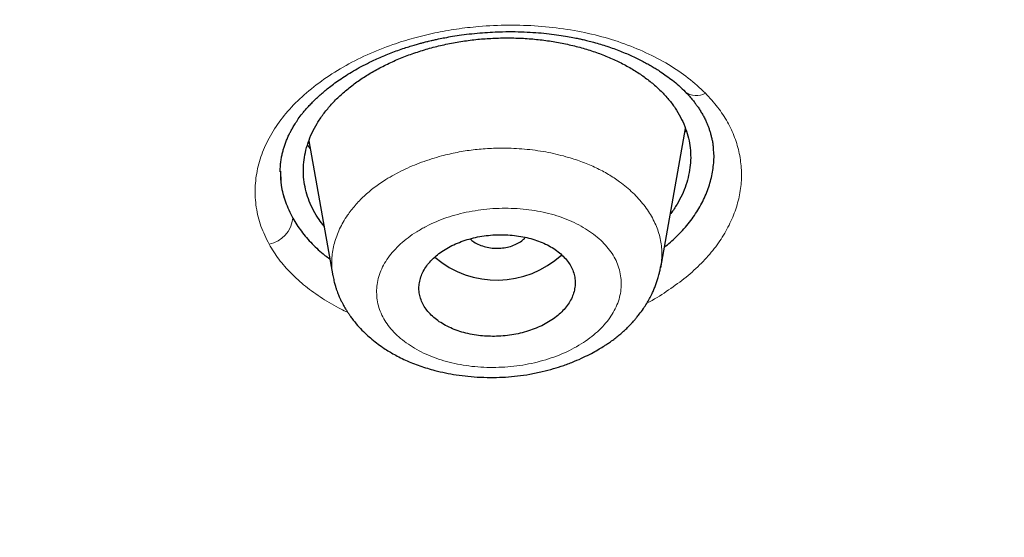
# Model space of a CAD drawing. Header units: millimetres. Extents: x 8 to 1023, y 12 to 832.
# Tile 707 of 968: x 644 to 656, y 752 to 758. Entities that reach past the tile are written whole.
import ezdxf

# ---------------------------------------------------------------- set-up
doc = ezdxf.new("R2010")
doc.units = ezdxf.units.MM

msp = doc.modelspace()

# ---------------------------------------------------------------- linework, layer by layer
at = {"color": 7, "linetype": 'Continuous', "lineweight": 30}
for p, q in [((651.656, 755.083), (651.942, 756.688)), ((647.608, 756.513), (647.595, 756.53)), ((647.602, 756.547), (647.879, 754.993)), ((651.651, 755.094), (651.65, 755.084))]:
    msp.add_line(p, q, dxfattribs=at)
at = {"color": 8, "linetype": 'Continuous', "lineweight": 0}
for p, q in [((651.949, 756.668), (651.935, 756.646)), ((647.618, 756.457), (647.587, 756.503))]:
    msp.add_line(p, q, dxfattribs=at)
for centre, radius, start, end in [((652.066, 757.268), 0.2, 230.5799, 301.3492), ((647.08, 755.687), 0.337, 281.0058, 355.1334)]:
    msp.add_arc(centre, radius, start, end, dxfattribs=at)
at = {"color": 7, "linetype": 'Continuous', "lineweight": 30}
msp.add_arc((649.769, 756.046), 1.103, 229.4701, 312.5797, dxfattribs=at)
for points, knots in [([(638.967, 820.409), (639.825, 820.401), (641.54, 820.386), (644.108, 820.26), (646.667, 820.06), (649.211, 819.78), (651.736, 819.422), (654.237, 818.985), (656.847, 818.443), (659.555, 817.781), (662.346, 816.982), (665.077, 816.082), (667.741, 815.083), (670.332, 813.99), (672.724, 812.86), (674.924, 811.713), (676.942, 810.562), (678.889, 809.349), (680.762, 808.076), (682.555, 806.746), (684.266, 805.361), (685.893, 803.924), (687.432, 802.438), (688.881, 800.905), (690.237, 799.329), (691.498, 797.713), (692.662, 796.059), (693.724, 794.369), (694.737, 792.553), (695.676, 790.607), (696.518, 788.53), (697.215, 786.425), (697.764, 784.298), (698.165, 782.153), (698.403, 780.1), (698.503, 778.144), (698.485, 776.289), (698.354, 774.437), (698.113, 772.591), (697.761, 770.754), (697.3, 768.929), (696.731, 767.121), (696.054, 765.331), (695.271, 763.565), (694.383, 761.824), (693.39, 760.113), (692.294, 758.435), (691.099, 756.793), (689.735, 755.101), (688.185, 753.369), (686.433, 751.611), (684.562, 749.919), (682.573, 748.298), (680.479, 746.747), (678.994, 745.78), (678.252, 745.296)], [0, 0, 0, 0, 0.017859, 0.035717, 0.053574, 0.07143, 0.089287, 0.107143, 0.125, 0.145832, 0.166666, 0.1875, 0.208333, 0.229166, 0.249999, 0.267856, 0.285713, 0.303571, 0.321429, 0.339287, 0.357144, 0.375001, 0.392858, 0.410715, 0.428572, 0.446429, 0.464286, 0.482143, 0.500002, 0.520835, 0.541668, 0.562501, 0.583334, 0.604167, 0.624999, 0.642856, 0.660713, 0.678571, 0.696428, 0.714286, 0.732144, 0.750003, 0.76786, 0.785718, 0.803575, 0.821433, 0.839289, 0.857146, 0.875003, 0.895835, 0.916668, 0.9375, 0.958333, 0.979167, 1, 1, 1, 1]), ([(638.967, 735.109), (639.574, 735.113), (640.787, 735.121), (642.603, 735.185), (644.413, 735.288), (646.217, 735.433), (648.014, 735.618), (649.801, 735.844), (651.525, 736.103), (653.184, 736.389), (654.78, 736.7), (656.361, 737.043), (657.927, 737.419), (659.479, 737.828), (661.066, 738.282), (662.683, 738.787), (664.324, 739.344), (665.935, 739.936), (667.518, 740.564), (669.071, 741.227), (670.597, 741.926), (672.053, 742.641), (673.438, 743.365), (674.752, 744.095), (676.034, 744.851), (677.285, 745.634), (678.505, 746.442), (679.727, 747.299), (680.947, 748.208), (682.157, 749.169), (683.325, 750.157), (684.449, 751.171), (685.531, 752.212), (686.571, 753.281), (687.54, 754.346), (688.44, 755.401), (689.269, 756.44), (690.054, 757.494), (690.796, 758.561), (691.493, 759.642), (692.165, 760.769), (692.807, 761.942), (693.414, 763.161), (693.967, 764.394), (694.467, 765.639), (694.913, 766.898), (695.307, 768.172), (695.637, 769.422), (695.907, 770.643), (696.122, 771.83), (696.289, 773.019), (696.407, 774.209), (696.478, 775.401), (696.501, 776.628), (696.472, 777.89), (696.385, 779.185), (696.241, 780.478), (696.04, 781.77), (695.783, 783.061), (695.469, 784.349), (695.11, 785.595), (694.712, 786.795), (694.282, 787.948), (693.806, 789.089), (693.286, 790.218), (692.721, 791.335), (692.12, 792.423), (691.486, 793.483), (690.822, 794.514), (690.118, 795.532), (689.373, 796.538), (688.589, 797.53), (687.765, 798.51), (686.903, 799.473), (685.994, 800.432), (685.038, 801.383), (684.031, 802.327), (682.988, 803.248), (681.91, 804.146), (680.795, 805.023), (679.662, 805.863), (678.514, 806.667), (677.353, 807.437), (676.161, 808.184), (674.939, 808.909), (673.685, 809.611), (672.401, 810.29), (671.091, 810.944), (669.74, 811.58), (668.351, 812.195), (666.92, 812.79), (665.466, 813.354), (663.991, 813.887), (662.494, 814.39), (661.001, 814.854), (659.513, 815.28), (658.034, 815.671), (656.538, 816.032), (655.027, 816.364), (653.499, 816.666), (651.955, 816.939), (650.399, 817.182), (648.812, 817.398), (647.198, 817.584), (645.557, 817.739), (643.913, 817.86), (642.267, 817.945), (640.618, 817.999), (639.517, 818.006), (638.967, 818.009)], [0, 0, 0, 0, 0.010081, 0.020137, 0.030179, 0.040216, 0.050257, 0.060311, 0.070335, 0.079491, 0.088633, 0.097767, 0.1069, 0.116039, 0.125192, 0.135253, 0.145282, 0.155288, 0.16528, 0.175267, 0.185259, 0.195301, 0.204496, 0.213673, 0.222839, 0.232002, 0.241168, 0.250345, 0.260322, 0.270285, 0.280246, 0.290212, 0.300194, 0.310203, 0.320293, 0.329526, 0.338727, 0.347904, 0.357065, 0.366218, 0.375372, 0.385323, 0.395264, 0.405207, 0.415162, 0.425139, 0.435149, 0.445226, 0.454443, 0.463632, 0.472801, 0.481959, 0.491116, 0.500279, 0.510233, 0.520184, 0.530144, 0.540125, 0.550137, 0.560192, 0.570258, 0.579448, 0.588609, 0.59775, 0.60688, 0.616007, 0.625139, 0.633867, 0.642594, 0.651329, 0.660077, 0.668845, 0.677642, 0.686473, 0.695244, 0.704395, 0.713529, 0.722653, 0.731774, 0.740899, 0.750037, 0.758756, 0.767483, 0.776222, 0.78498, 0.793764, 0.802579, 0.811433, 0.820208, 0.829363, 0.838502, 0.847632, 0.856762, 0.865897, 0.875044, 0.883755, 0.89247, 0.901196, 0.909939, 0.918704, 0.927499, 0.936329, 0.945126, 0.954305, 0.963462, 0.972602, 0.981734, 0.990864, 1, 1, 1, 1]), ([(638.967, 785.936), (639.257, 785.933), (639.834, 785.928), (640.696, 785.886), (641.551, 785.819), (642.398, 785.725), (643.233, 785.604), (644.055, 785.457), (644.865, 785.285), (645.668, 785.087), (646.462, 784.864), (647.245, 784.615), (648.014, 784.341), (648.767, 784.042), (649.503, 783.718), (650.215, 783.373), (650.9, 783.01), (651.557, 782.63), (652.189, 782.23), (652.798, 781.809), (653.384, 781.367), (653.945, 780.903), (654.478, 780.419), (654.983, 779.917), (655.454, 779.402), (655.891, 778.878), (656.294, 778.344), (656.665, 777.798), (657.008, 777.236), (657.319, 776.661), (657.597, 776.074), (657.839, 775.481), (658.045, 774.88), (658.214, 774.275), (658.346, 773.67), (658.44, 773.066), (658.497, 772.463), (658.516, 771.854), (658.498, 771.242), (658.442, 770.628), (658.348, 770.018), (658.217, 769.412), (658.049, 768.813), (657.845, 768.221), (657.606, 767.637), (657.331, 767.056), (657.018, 766.477), (656.67, 765.904), (656.288, 765.341), (655.875, 764.796), (655.431, 764.266), (654.959, 763.756), (654.46, 763.265), (653.934, 762.793), (653.379, 762.336), (652.791, 761.894), (652.174, 761.468), (651.529, 761.06), (650.862, 760.675), (650.173, 760.311), (649.465, 759.972), (648.74, 759.657), (647.998, 759.366), (647.235, 759.095), (646.448, 758.846), (645.642, 758.62), (644.822, 758.418), (643.996, 758.244), (643.163, 758.097), (642.329, 757.977), (641.493, 757.885), (640.657, 757.82), (639.814, 757.779), (639.25, 757.774), (638.967, 757.772)], [0, 0, 0, 0, 0.01416, 0.028225, 0.042221, 0.056175, 0.070116, 0.08382, 0.097563, 0.111371, 0.125269, 0.139236, 0.153202, 0.167193, 0.181236, 0.195324, 0.209096, 0.222815, 0.236507, 0.250198, 0.264062, 0.277956, 0.291908, 0.305946, 0.319987, 0.333699, 0.347417, 0.361166, 0.374969, 0.38903, 0.403034, 0.417007, 0.430976, 0.44504, 0.458842, 0.472564, 0.48623, 0.49987, 0.513831, 0.527731, 0.541598, 0.555459, 0.569343, 0.583028, 0.596788, 0.610648, 0.624634, 0.638912, 0.653063, 0.667115, 0.681093, 0.695027, 0.708695, 0.722372, 0.736086, 0.749862, 0.763897, 0.77786, 0.791778, 0.805678, 0.819587, 0.833284, 0.847043, 0.860888, 0.874845, 0.889056, 0.903155, 0.91717, 0.931127, 0.945054, 0.95873, 0.972428, 0.986177, 1, 1, 1, 1]), ([(696.002, 776.466), (695.995, 775.965), (695.98, 774.963), (695.861, 773.463), (695.671, 771.966), (695.403, 770.472), (695.058, 768.982), (694.646, 767.529), (694.173, 766.115), (693.644, 764.745), (693.05, 763.39), (692.39, 762.05), (691.653, 760.704), (690.836, 759.354), (689.936, 758.003), (688.967, 756.676), (687.929, 755.373), (686.822, 754.093), (685.671, 752.865), (684.485, 751.69), (683.268, 750.57), (681.999, 749.481), (680.677, 748.423), (679.281, 747.382), (677.809, 746.359), (676.259, 745.359), (674.655, 744.399), (672.996, 743.477), (671.286, 742.597), (669.568, 741.779), (667.85, 741.022), (666.138, 740.324), (664.394, 739.67), (662.62, 739.06), (660.784, 738.485), (658.885, 737.946), (656.924, 737.45), (654.934, 737.004), (652.914, 736.61), (650.868, 736.267), (648.844, 735.984), (646.851, 735.757), (644.895, 735.584), (642.936, 735.461), (640.975, 735.386), (638.968, 735.36), (636.917, 735.386), (634.827, 735.468), (632.743, 735.605), (630.664, 735.798), (628.594, 736.046), (626.578, 736.343), (624.621, 736.682), (622.727, 737.062), (620.857, 737.487), (619.01, 737.958), (617.144, 738.486), (615.264, 739.075), (613.374, 739.728), (611.522, 740.43), (609.706, 741.18), (607.926, 741.979), (606.219, 742.809), (604.589, 743.665), (603.037, 744.539), (601.531, 745.45), (600.073, 746.396), (598.63, 747.399), (597.207, 748.46), (595.812, 749.581), (594.477, 750.737), (593.201, 751.928), (591.982, 753.155), (590.846, 754.392), (589.791, 755.634), (588.819, 756.873), (587.909, 758.133), (587.061, 759.414), (586.26, 760.742), (585.51, 762.116), (584.818, 763.533), (584.199, 764.965), (583.654, 766.413), (583.181, 767.878), (582.788, 769.332), (582.473, 770.771), (582.232, 772.188), (582.061, 773.609), (581.954, 775.036), (581.941, 775.989), (581.934, 776.466)], [0, 0, 0, 0, 0.011647, 0.023279, 0.034914, 0.046569, 0.058262, 0.069997, 0.081033, 0.092045, 0.103046, 0.114051, 0.125075, 0.136674, 0.148268, 0.159874, 0.171507, 0.183184, 0.194903, 0.205931, 0.216944, 0.227954, 0.238974, 0.250018, 0.2616, 0.2732, 0.284834, 0.296518, 0.308264, 0.319998, 0.330999, 0.341975, 0.352941, 0.363907, 0.374886, 0.386463, 0.398058, 0.409684, 0.421356, 0.433089, 0.444843, 0.455871, 0.466863, 0.477832, 0.488791, 0.499751, 0.51144, 0.523115, 0.53479, 0.54648, 0.558201, 0.569925, 0.580927, 0.591892, 0.602833, 0.61376, 0.624687, 0.6364, 0.648087, 0.659761, 0.671439, 0.683135, 0.694871, 0.705904, 0.716895, 0.727858, 0.738804, 0.749746, 0.761426, 0.773081, 0.784724, 0.796373, 0.808043, 0.819784, 0.830839, 0.841857, 0.852852, 0.863839, 0.87483, 0.886496, 0.898127, 0.909738, 0.921348, 0.932974, 0.944696, 0.955762, 0.96681, 0.977856, 0.988914, 1, 1, 1, 1]), ([(582.445, 775.805), (582.445, 775.791), (582.446, 775.76), (582.447, 775.709), (582.449, 775.649), (582.451, 775.581), (582.454, 775.505), (582.457, 775.421), (582.461, 775.331), (582.465, 775.232), (582.47, 775.126), (582.481, 774.907), (582.5, 774.597), (582.529, 774.201), (582.56, 773.843), (582.593, 773.506), (582.628, 773.19), (582.665, 772.876), (582.711, 772.525), (582.768, 772.132), (582.837, 771.695), (582.904, 771.311), (582.965, 770.984), (583.017, 770.718), (583.07, 770.459), (583.122, 770.215), (583.173, 769.987), (583.221, 769.774), (583.26, 769.611), (583.288, 769.493), (583.306, 769.42), (583.323, 769.353), (583.337, 769.294), (583.35, 769.246), (583.359, 769.209), (583.366, 769.182), (583.372, 769.159), (583.378, 769.131), (583.387, 769.096), (583.398, 769.054), (583.41, 769.007), (583.428, 768.941), (583.451, 768.852), (583.482, 768.737), (583.516, 768.613), (583.553, 768.478), (583.594, 768.333), (583.638, 768.177), (583.686, 768.014), (583.735, 767.849), (583.784, 767.687), (583.847, 767.486), (583.922, 767.248), (584.011, 766.978), (584.098, 766.72), (584.182, 766.477), (584.265, 766.245), (584.347, 766.019), (584.43, 765.796), (584.513, 765.577), (584.597, 765.362), (584.681, 765.149), (584.766, 764.938), (584.855, 764.724), (584.947, 764.504), (585.046, 764.275), (585.151, 764.035), (585.248, 763.818), (585.336, 763.627), (585.412, 763.461), (585.492, 763.292), (585.572, 763.123), (585.654, 762.954), (585.734, 762.791), (585.812, 762.634), (585.886, 762.487), (585.955, 762.351), (586.02, 762.225), (586.076, 762.116), (586.123, 762.027), (586.16, 761.957), (586.191, 761.898), (586.22, 761.843), (586.252, 761.784), (586.292, 761.708), (586.342, 761.618), (586.399, 761.511), (586.463, 761.395), (586.533, 761.269), (586.609, 761.134), (586.69, 760.991), (586.777, 760.838), (586.871, 760.677), (587.008, 760.442), (587.188, 760.142), (587.409, 759.783), (587.629, 759.435), (587.821, 759.138), (587.984, 758.889), (588.12, 758.687), (588.252, 758.491), (588.381, 758.303), (588.506, 758.125), (588.624, 757.956), (588.737, 757.798), (588.845, 757.648), (588.946, 757.509), (589.042, 757.378), (589.137, 757.25), (589.234, 757.12), (589.337, 756.983), (589.452, 756.831), (589.581, 756.663), (589.725, 756.478), (589.878, 756.283), (590.04, 756.08), (590.266, 755.8), (590.557, 755.446), (590.835, 755.119), (591.036, 754.886), (591.156, 754.747), (591.277, 754.609), (591.4, 754.47), (591.524, 754.331), (591.649, 754.193), (591.765, 754.066), (591.87, 753.951), (591.962, 753.851), (592.045, 753.762), (592.112, 753.69), (592.164, 753.634), (592.204, 753.592), (592.239, 753.554), (592.272, 753.52), (592.3, 753.49), (592.322, 753.467), (592.339, 753.449), (592.357, 753.43), (592.378, 753.408), (592.405, 753.379), (592.44, 753.343), (592.483, 753.298), (592.534, 753.245), (592.592, 753.184), (592.655, 753.12), (592.72, 753.053), (592.785, 752.985), (592.852, 752.918), (592.977, 752.79), (593.165, 752.601), (593.418, 752.35), (593.681, 752.094), (593.968, 751.819), (594.277, 751.527), (594.605, 751.224), (594.934, 750.926), (595.263, 750.634), (595.591, 750.348), (595.881, 750.099), (596.129, 749.89), (596.331, 749.722), (596.524, 749.563), (596.706, 749.414), (596.867, 749.284), (597.008, 749.171), (597.13, 749.074), (597.25, 748.978), (597.374, 748.881), (597.508, 748.776), (597.652, 748.664), (597.808, 748.544), (597.975, 748.417), (598.153, 748.282), (598.342, 748.141), (598.538, 747.995), (598.739, 747.847), (598.94, 747.701), (599.22, 747.499), (599.579, 747.245), (600.015, 746.943), (600.448, 746.649), (600.879, 746.363), (601.31, 746.083), (601.742, 745.808), (602.163, 745.545), (602.575, 745.293), (602.98, 745.049), (603.395, 744.804), (603.824, 744.556), (604.265, 744.306), (604.63, 744.103), (604.91, 743.95), (605.099, 743.847), (605.28, 743.75), (605.452, 743.658), (605.614, 743.573), (605.766, 743.493), (605.908, 743.418), (606.018, 743.361), (606.097, 743.321), (606.146, 743.296), (606.187, 743.275), (606.219, 743.258), (606.245, 743.244), (606.269, 743.232), (606.296, 743.218), (606.334, 743.199), (606.385, 743.173), (606.45, 743.14), (606.523, 743.103), (606.6, 743.064), (606.717, 743.005), (606.876, 742.925), (607.083, 742.823), (607.304, 742.715), (607.539, 742.6), (607.787, 742.482), (608.042, 742.36), (608.3, 742.239), (608.556, 742.121), (608.862, 741.98), (609.217, 741.82), (609.617, 741.643), (610.008, 741.473), (610.39, 741.31), (610.766, 741.152), (611.14, 740.998), (611.62, 740.804), (612.207, 740.572), (612.904, 740.306), (613.624, 740.041), (614.365, 739.777), (615.129, 739.515), (615.898, 739.262), (616.673, 739.017), (617.494, 738.768), (618.362, 738.517), (619.278, 738.265), (620.2, 738.025), (621.127, 737.797), (622.059, 737.58), (622.997, 737.374), (623.913, 737.186), (624.807, 737.014), (625.678, 736.856), (626.552, 736.709), (627.428, 736.572), (628.306, 736.445), (629.187, 736.328), (630.071, 736.221), (630.957, 736.124), (631.845, 736.037), (632.734, 735.96), (633.626, 735.894), (634.502, 735.839), (635.362, 735.794), (636.206, 735.76), (637.052, 735.735), (637.899, 735.719), (638.792, 735.711), (639.729, 735.714), (640.71, 735.73), (641.688, 735.758), (642.665, 735.798), (643.641, 735.851), (644.614, 735.915), (645.559, 735.99), (646.476, 736.074), (647.363, 736.165), (648.248, 736.266), (649.13, 736.378), (650.01, 736.499), (650.887, 736.63), (651.762, 736.772), (652.635, 736.923), (653.504, 737.085), (654.37, 737.257), (655.233, 737.438), (656.074, 737.625), (656.896, 737.818), (657.697, 738.016), (658.494, 738.223), (659.287, 738.438), (660.116, 738.673), (660.981, 738.931), (661.879, 739.211), (662.77, 739.503), (663.654, 739.806), (664.53, 740.12), (665.398, 740.445), (666.12, 740.726), (666.7, 740.96), (667.143, 741.142), (667.588, 741.328), (668.034, 741.52), (668.482, 741.716), (668.917, 741.91), (669.34, 742.103), (669.753, 742.295), (670.072, 742.446), (670.296, 742.553), (670.422, 742.614), (670.548, 742.675), (670.676, 742.737), (670.803, 742.8), (670.931, 742.863), (671.055, 742.924), (671.178, 742.986), (671.297, 743.046), (671.41, 743.103), (671.509, 743.153), (671.593, 743.195), (671.663, 743.231), (671.716, 743.258), (671.758, 743.28), (671.794, 743.299), (671.835, 743.32), (671.884, 743.345), (671.941, 743.375), (672.014, 743.412), (672.102, 743.458), (672.207, 743.513), (672.322, 743.574), (672.442, 743.637), (672.603, 743.723), (672.805, 743.831), (673.079, 743.98), (673.387, 744.149), (673.729, 744.34), (674.075, 744.537), (674.42, 744.735), (674.759, 744.934), (675.112, 745.144), (675.478, 745.365), (675.854, 745.596), (676.221, 745.826), (676.583, 746.057), (676.944, 746.291), (677.308, 746.531), (677.675, 746.777), (678.047, 747.031), (678.36, 747.25), (678.612, 747.427), (678.798, 747.56), (678.973, 747.686), (679.139, 747.806), (679.295, 747.92), (679.441, 748.028), (679.577, 748.129), (679.7, 748.221), (679.811, 748.305), (679.915, 748.384), (680.023, 748.466), (680.137, 748.553), (680.258, 748.646), (680.386, 748.745), (680.529, 748.857), (680.688, 748.981), (680.862, 749.12), (681.045, 749.266), (681.232, 749.418), (681.42, 749.571), (681.688, 749.792), (682.03, 750.08), (682.41, 750.406), (682.745, 750.7), (683.041, 750.964), (683.336, 751.231), (683.633, 751.505), (683.935, 751.789), (684.176, 752.02), (684.355, 752.194), (684.472, 752.308), (684.59, 752.424), (684.708, 752.542), (684.825, 752.658), (684.938, 752.772), (685.046, 752.882), (685.149, 752.986), (685.246, 753.085), (685.332, 753.175), (685.409, 753.255), (685.47, 753.319), (685.517, 753.367), (685.551, 753.403), (685.58, 753.433), (685.606, 753.461), (685.634, 753.491), (685.668, 753.526), (685.708, 753.569), (685.755, 753.619), (685.823, 753.691), (685.911, 753.786), (686.019, 753.902), (686.13, 754.023), (686.261, 754.167), (686.414, 754.336), (686.589, 754.532), (686.77, 754.738), (686.954, 754.95), (687.232, 755.274), (687.595, 755.709), (687.935, 756.13), (688.169, 756.427), (688.303, 756.598), (688.435, 756.77), (688.565, 756.94), (688.692, 757.108), (688.814, 757.272), (688.931, 757.431), (689.041, 757.581), (689.143, 757.723), (689.237, 757.855), (689.319, 757.97), (689.39, 758.07), (689.453, 758.16), (689.517, 758.252), (689.586, 758.351), (689.658, 758.457), (689.741, 758.578), (689.834, 758.715), (689.937, 758.87), (690.046, 759.035), (690.16, 759.21), (690.318, 759.454), (690.515, 759.764), (690.767, 760.174), (691.033, 760.62), (691.239, 760.978), (691.37, 761.211), (691.43, 761.318), (691.487, 761.421), (691.539, 761.516), (691.585, 761.6), (691.624, 761.673), (691.656, 761.731), (691.68, 761.776), (691.698, 761.81), (691.712, 761.836), (691.722, 761.856), (691.731, 761.873), (691.741, 761.892), (691.755, 761.918), (691.772, 761.95), (691.792, 761.987), (691.821, 762.042), (691.861, 762.12), (691.914, 762.221), (691.971, 762.333), (692.05, 762.488), (692.151, 762.687), (692.272, 762.933), (692.396, 763.19), (692.523, 763.459), (692.637, 763.706), (692.738, 763.928), (692.824, 764.122), (692.909, 764.315), (692.989, 764.502), (693.063, 764.678), (693.134, 764.848), (693.201, 765.011), (693.263, 765.166), (693.32, 765.309), (693.369, 765.433), (693.41, 765.538), (693.445, 765.63), (693.481, 765.724), (693.522, 765.831), (693.568, 765.954), (693.619, 766.094), (693.674, 766.245), (693.732, 766.407), (693.792, 766.58), (693.852, 766.754), (693.911, 766.928), (693.968, 767.099), (694.024, 767.271), (694.079, 767.441), (694.131, 767.607), (694.181, 767.77), (694.241, 767.971), (694.31, 768.207), (694.387, 768.476), (694.443, 768.68), (694.48, 768.82), (694.5, 768.897), (694.519, 768.966), (694.534, 769.027), (694.548, 769.079), (694.559, 769.122), (694.568, 769.158), (694.576, 769.19), (694.585, 769.225), (694.596, 769.269), (694.61, 769.323), (694.625, 769.386), (694.643, 769.459), (694.664, 769.543), (694.686, 769.637), (694.71, 769.74), (694.737, 769.854), (694.774, 770.015), (694.819, 770.219), (694.876, 770.49), (694.936, 770.784), (694.997, 771.101), (695.053, 771.412), (695.105, 771.717), (695.154, 772.019), (695.204, 772.356), (695.256, 772.734), (695.308, 773.156), (695.354, 773.588), (695.395, 774.028), (695.429, 774.472), (695.451, 774.796), (695.459, 774.972), (695.46, 774.998)], [0, 0, 0, 0, 0.000308, 0.00069, 0.001145, 0.001674, 0.002276, 0.00292, 0.003632, 0.004411, 0.005257, 0.006152, 0.009626, 0.012651, 0.015604, 0.018178, 0.020695, 0.02317, 0.025678, 0.029092, 0.032585, 0.036159, 0.038302, 0.040463, 0.042551, 0.044541, 0.046341, 0.048052, 0.049674, 0.050287, 0.050886, 0.051446, 0.051921, 0.05231, 0.052613, 0.052804, 0.052961, 0.053179, 0.053464, 0.053812, 0.054194, 0.054604, 0.05543, 0.056351, 0.057369, 0.058452, 0.059626, 0.060891, 0.062239, 0.063584, 0.064902, 0.066193, 0.068489, 0.070695, 0.07281, 0.074779, 0.076663, 0.078501, 0.080325, 0.082135, 0.0839, 0.08565, 0.087387, 0.08913, 0.090952, 0.092859, 0.09485, 0.096926, 0.098274, 0.099656, 0.101071, 0.102516, 0.103918, 0.105323, 0.106643, 0.107879, 0.109031, 0.110099, 0.111082, 0.111784, 0.112377, 0.112857, 0.113276, 0.11378, 0.114377, 0.115197, 0.116102, 0.117093, 0.118169, 0.119332, 0.120556, 0.121864, 0.123254, 0.124726, 0.127926, 0.131043, 0.134078, 0.13703, 0.138843, 0.140623, 0.142364, 0.14403, 0.145612, 0.147112, 0.148529, 0.149862, 0.151113, 0.15228, 0.153387, 0.154557, 0.155794, 0.157098, 0.15869, 0.160373, 0.162145, 0.164008, 0.165957, 0.169858, 0.173805, 0.175097, 0.176394, 0.177695, 0.179001, 0.180312, 0.181628, 0.182918, 0.183956, 0.184904, 0.185762, 0.186531, 0.186966, 0.187365, 0.18773, 0.18806, 0.188352, 0.188581, 0.188733, 0.18889, 0.189107, 0.189383, 0.189718, 0.190161, 0.190677, 0.191267, 0.191909, 0.192557, 0.193211, 0.193869, 0.194531, 0.196938, 0.199405, 0.201934, 0.204523, 0.207615, 0.210672, 0.213694, 0.216683, 0.219637, 0.222551, 0.224419, 0.226191, 0.227867, 0.229446, 0.23093, 0.232027, 0.233066, 0.234053, 0.235094, 0.236222, 0.237439, 0.238744, 0.240137, 0.241618, 0.243188, 0.244814, 0.246468, 0.248106, 0.249729, 0.253273, 0.256743, 0.260138, 0.263484, 0.26681, 0.270115, 0.2734, 0.276392, 0.279395, 0.28247, 0.285617, 0.288837, 0.292128, 0.293531, 0.294898, 0.296193, 0.297416, 0.298566, 0.299645, 0.300653, 0.301588, 0.301976, 0.302323, 0.302612, 0.302842, 0.303015, 0.303155, 0.303344, 0.303584, 0.303961, 0.304422, 0.304945, 0.305488, 0.306049, 0.307393, 0.30883, 0.310362, 0.311986, 0.313704, 0.315477, 0.317252, 0.318998, 0.320714, 0.323489, 0.326185, 0.328803, 0.331343, 0.333818, 0.336286, 0.338754, 0.343278, 0.347803, 0.352328, 0.357176, 0.362024, 0.366874, 0.371725, 0.376579, 0.382198, 0.387818, 0.393438, 0.399057, 0.404677, 0.410297, 0.415916, 0.421067, 0.426217, 0.431363, 0.436505, 0.441643, 0.44678, 0.451918, 0.457057, 0.462198, 0.467338, 0.472478, 0.477619, 0.482467, 0.487317, 0.49217, 0.49703, 0.501898, 0.507534, 0.513158, 0.518775, 0.524387, 0.529996, 0.535605, 0.541214, 0.546354, 0.551494, 0.556634, 0.561772, 0.566907, 0.572047, 0.577191, 0.582339, 0.587488, 0.592639, 0.59779, 0.602941, 0.607798, 0.612655, 0.617512, 0.622369, 0.627226, 0.632845, 0.638459, 0.64407, 0.64968, 0.65529, 0.660898, 0.666508, 0.669406, 0.67233, 0.675279, 0.678255, 0.681257, 0.684301, 0.68705, 0.689866, 0.69275, 0.693613, 0.694482, 0.695357, 0.696238, 0.697125, 0.698018, 0.698897, 0.699709, 0.7006, 0.701391, 0.702082, 0.702673, 0.703163, 0.703553, 0.703797, 0.704045, 0.704323, 0.704664, 0.705071, 0.705543, 0.706196, 0.706944, 0.707779, 0.708635, 0.709499, 0.711221, 0.712975, 0.715398, 0.717879, 0.720418, 0.722964, 0.725469, 0.727931, 0.730829, 0.733666, 0.736441, 0.73918, 0.741976, 0.744786, 0.747659, 0.750595, 0.753592, 0.755153, 0.756652, 0.758075, 0.759422, 0.760694, 0.76189, 0.763011, 0.764057, 0.764932, 0.765771, 0.766663, 0.767617, 0.768632, 0.769708, 0.770846, 0.77225, 0.773737, 0.775308, 0.776945, 0.778574, 0.780189, 0.783939, 0.787607, 0.790333, 0.793014, 0.795703, 0.798467, 0.801307, 0.804223, 0.805343, 0.806474, 0.807615, 0.808768, 0.809931, 0.811049, 0.812089, 0.813144, 0.814106, 0.814973, 0.815747, 0.816426, 0.816815, 0.81716, 0.817451, 0.81769, 0.817966, 0.818306, 0.818714, 0.819191, 0.819737, 0.820807, 0.821917, 0.823067, 0.824256, 0.826025, 0.827874, 0.829805, 0.831814, 0.833841, 0.838883, 0.843888, 0.845453, 0.847015, 0.848572, 0.850125, 0.851625, 0.853136, 0.854564, 0.85591, 0.857172, 0.858352, 0.85945, 0.860254, 0.861023, 0.86184, 0.862717, 0.863654, 0.86465, 0.865925, 0.867287, 0.868734, 0.870268, 0.871888, 0.875148, 0.878391, 0.882556, 0.886693, 0.887618, 0.888542, 0.889446, 0.89026, 0.890977, 0.891598, 0.892122, 0.892465, 0.892749, 0.892973, 0.893137, 0.893255, 0.893404, 0.893628, 0.893917, 0.894227, 0.894552, 0.895334, 0.896195, 0.897134, 0.898152, 0.900125, 0.902192, 0.904352, 0.906606, 0.908953, 0.91054, 0.912168, 0.913799, 0.915348, 0.916812, 0.91819, 0.919568, 0.920848, 0.92203, 0.923114, 0.923897, 0.924625, 0.925385, 0.926208, 0.927268, 0.928417, 0.929652, 0.930976, 0.932387, 0.933885, 0.93524, 0.936655, 0.938067, 0.939448, 0.940799, 0.942118, 0.943407, 0.945689, 0.947868, 0.949944, 0.950626, 0.951255, 0.951815, 0.952306, 0.952726, 0.953077, 0.953358, 0.953576, 0.953864, 0.954213, 0.954643, 0.955153, 0.955745, 0.956418, 0.957172, 0.958007, 0.958924, 0.959918, 0.961895, 0.963844, 0.966437, 0.968978, 0.971468, 0.973907, 0.976298, 0.978703, 0.981989, 0.985351, 0.988789, 0.992305, 0.995867, 0.999377, 1, 1, 1, 1]), ([(647.272, 756.189), (647.272, 756.207), (647.273, 756.242), (647.278, 756.296), (647.285, 756.348), (647.296, 756.398), (647.307, 756.443), (647.321, 756.488), (647.337, 756.533), (647.355, 756.579), (647.374, 756.619), (647.394, 756.659), (647.417, 756.7), (647.445, 756.747), (647.482, 756.802), (647.52, 756.853), (647.557, 756.898), (647.589, 756.935), (647.625, 756.974), (647.663, 757.012), (647.699, 757.047), (647.736, 757.08), (647.778, 757.117), (647.829, 757.158), (647.888, 757.204), (647.956, 757.252), (648.033, 757.303), (648.116, 757.354), (648.206, 757.404), (648.291, 757.448), (648.369, 757.485), (648.44, 757.516), (648.513, 757.547), (648.589, 757.576), (648.664, 757.603), (648.735, 757.627), (648.798, 757.646), (648.852, 757.662), (648.897, 757.674), (648.932, 757.683), (648.959, 757.69), (648.985, 757.697), (649.014, 757.704), (649.052, 757.712), (649.105, 757.724), (649.174, 757.737), (649.262, 757.753), (649.366, 757.769), (649.48, 757.783), (649.6, 757.794), (649.718, 757.801), (649.845, 757.806), (649.978, 757.807), (650.116, 757.802), (650.246, 757.794), (650.368, 757.782), (650.479, 757.768), (650.577, 757.752), (650.655, 757.737), (650.716, 757.725), (650.766, 757.713), (650.821, 757.7), (650.888, 757.683), (650.962, 757.661), (651.04, 757.637), (651.116, 757.61), (651.191, 757.582), (651.262, 757.553), (651.329, 757.523), (651.393, 757.493), (651.452, 757.463), (651.506, 757.434), (651.557, 757.405), (651.606, 757.375), (651.661, 757.34), (651.724, 757.296), (651.795, 757.243), (651.868, 757.182), (651.914, 757.137), (651.939, 757.113)], [0, 0, 0, 0, 0.017273, 0.032714, 0.046343, 0.058776, 0.070517, 0.081567, 0.094195, 0.10696, 0.119092, 0.128659, 0.139546, 0.152464, 0.167431, 0.184534, 0.194385, 0.204853, 0.21594, 0.227459, 0.237616, 0.245963, 0.257305, 0.269635, 0.283443, 0.298732, 0.315312, 0.332465, 0.350129, 0.368307, 0.380713, 0.39335, 0.406219, 0.419324, 0.432488, 0.444369, 0.454687, 0.463444, 0.470641, 0.476278, 0.480352, 0.483683, 0.488265, 0.494187, 0.501451, 0.512761, 0.52629, 0.542038, 0.559966, 0.578262, 0.595966, 0.613075, 0.634956, 0.65577, 0.675515, 0.694188, 0.711751, 0.727296, 0.74046, 0.749121, 0.756427, 0.765098, 0.776345, 0.790167, 0.802831, 0.816911, 0.830774, 0.844007, 0.856612, 0.869294, 0.881268, 0.892536, 0.903098, 0.913394, 0.925042, 0.940691, 0.958407, 0.978181, 1, 1, 1, 1]), ([(647.777, 755.565), (647.757, 755.59), (647.712, 755.649), (647.655, 755.745), (647.605, 755.851), (647.569, 755.961), (647.546, 756.073), (647.537, 756.186), (647.541, 756.3), (647.56, 756.414), (647.592, 756.527), (647.637, 756.639), (647.695, 756.748), (647.766, 756.854), (647.85, 756.957), (647.945, 757.055), (648.052, 757.149), (648.169, 757.238), (648.298, 757.321), (648.435, 757.398), (648.581, 757.468), (648.734, 757.531), (648.892, 757.585), (649.055, 757.632), (649.224, 757.67), (649.395, 757.7), (649.569, 757.721), (649.744, 757.732), (649.92, 757.735), (650.095, 757.729), (650.268, 757.714), (650.437, 757.69), (650.602, 757.657), (650.763, 757.616), (650.916, 757.567), (651.063, 757.51), (651.201, 757.446), (651.332, 757.374), (651.452, 757.296), (651.562, 757.211), (651.661, 757.121), (651.749, 757.025), (651.824, 756.926), (651.886, 756.822), (651.935, 756.715), (651.972, 756.605), (651.994, 756.494), (652.003, 756.381), (651.999, 756.267), (651.98, 756.153), (651.948, 756.038), (651.904, 755.926), (651.845, 755.817), (651.799, 755.743), (651.769, 755.706), (651.766, 755.703)], [0, 0, 0, 0, 0.014741, 0.034031, 0.053256, 0.07248, 0.091775, 0.111178, 0.130441, 0.149641, 0.169174, 0.188463, 0.207626, 0.226785, 0.246063, 0.265364, 0.284538, 0.303708, 0.322994, 0.342516, 0.362041, 0.381327, 0.400492, 0.41966, 0.438951, 0.458241, 0.477407, 0.496573, 0.515861, 0.535393, 0.554584, 0.573857, 0.593262, 0.612553, 0.631795, 0.651007, 0.670306, 0.689712, 0.708975, 0.728189, 0.747684, 0.766956, 0.786123, 0.805304, 0.824617, 0.843961, 0.86316, 0.88233, 0.90159, 0.921057, 0.940715, 0.960097, 0.979323, 0.998516, 1, 1, 1, 1]), ([(651.939, 757.113), (651.955, 757.096), (651.985, 757.065), (652.023, 757.02), (652.053, 756.982), (652.076, 756.95), (652.093, 756.926), (652.106, 756.905), (652.118, 756.886), (652.134, 756.858), (652.154, 756.823), (652.174, 756.782), (652.191, 756.742), (652.206, 756.706), (652.219, 756.668), (652.231, 756.628), (652.242, 756.585), (652.252, 756.54), (652.258, 756.496), (652.261, 756.467), (652.262, 756.452)], [0, 0, 0, 0, 0.082343, 0.1532028, 0.2126507, 0.2610721, 0.2979767, 0.3263825, 0.3557398, 0.3867378, 0.452261, 0.5205238, 0.5730646, 0.6263417, 0.6806075, 0.735956, 0.7923994, 0.8525652, 0.9216557, 1, 1, 1, 1]), ([(651.698, 755.321), (651.745, 755.361), (651.847, 755.447), (651.976, 755.591), (652.088, 755.748), (652.173, 755.912), (652.234, 756.081), (652.265, 756.25), (652.274, 756.375), (652.265, 756.442), (652.264, 756.453)], [0, 0, 0, 0, 0.122215, 0.263343, 0.404322, 0.54679, 0.689379, 0.830419, 0.971435, 1, 1, 1, 1]), ([(647.275, 756.198), (647.276, 756.144), (647.279, 756.025), (647.325, 755.843), (647.386, 755.72), (647.416, 755.658)], [0, 0, 0, 0, 0.29085, 0.644842, 1, 1, 1, 1]), ([(647.416, 755.658), (647.448, 755.607), (647.51, 755.504), (647.638, 755.361), (647.749, 755.255), (647.825, 755.201), (647.844, 755.188)], [0, 0, 0, 0, 0.301278, 0.600199, 0.900073, 1, 1, 1, 1]), ([(649.556, 754.305), (649.586, 754.302), (649.647, 754.296), (649.742, 754.294), (649.84, 754.299), (649.94, 754.311), (650.037, 754.33), (650.132, 754.356), (650.222, 754.389), (650.307, 754.427), (650.385, 754.472), (650.455, 754.522), (650.517, 754.577), (650.569, 754.635), (650.611, 754.697), (650.643, 754.761), (650.663, 754.827), (650.672, 754.893), (650.67, 754.959), (650.655, 755.025), (650.63, 755.088), (650.594, 755.148), (650.547, 755.206), (650.49, 755.258), (650.425, 755.307), (650.351, 755.349), (650.27, 755.386), (650.183, 755.416), (650.091, 755.439), (649.995, 755.456), (649.896, 755.465), (649.796, 755.467), (649.695, 755.462), (649.595, 755.45), (649.498, 755.43), (649.403, 755.403), (649.313, 755.37), (649.229, 755.331), (649.152, 755.286), (649.082, 755.236), (649.021, 755.181), (648.969, 755.122), (648.928, 755.06), (648.897, 754.996), (648.877, 754.93), (648.869, 754.864), (648.872, 754.798), (648.887, 754.733), (648.913, 754.669), (648.95, 754.609), (648.998, 754.552), (649.055, 754.499), (649.121, 754.452), (649.196, 754.41), (649.277, 754.373), (649.365, 754.343), (649.458, 754.32), (649.524, 754.31), (649.556, 754.305)], [0, 0, 0, 0, 0.01636, 0.032719, 0.050431, 0.068199, 0.085911, 0.103666, 0.121477, 0.139232, 0.157085, 0.174996, 0.192849, 0.210812, 0.228833, 0.246796, 0.264832, 0.282926, 0.300963, 0.319003, 0.3371, 0.35514, 0.373112, 0.391142, 0.409114, 0.42698, 0.444902, 0.462767, 0.480532, 0.498352, 0.516117, 0.53383, 0.5516, 0.569313, 0.587047, 0.604838, 0.622572, 0.640391, 0.658267, 0.676086, 0.694016, 0.712004, 0.729935, 0.747954, 0.766032, 0.784052, 0.802099, 0.820204, 0.838251, 0.856251, 0.874308, 0.892308, 0.910236, 0.92822, 0.946148, 0.96408, 0.982069, 1, 1, 1, 1]), ([(649.459, 755.418), (649.474, 755.406), (649.505, 755.379), (649.566, 755.348), (649.638, 755.324), (649.714, 755.311), (649.793, 755.308), (649.871, 755.317), (649.945, 755.336), (650.012, 755.366), (650.065, 755.4), (650.09, 755.426), (650.099, 755.436)], [0, 0, 0, 0, 0.088834, 0.194022, 0.299169, 0.404316, 0.509503, 0.614691, 0.719838, 0.824985, 0.930173, 1, 1, 1, 1]), ([(647.879, 754.995), (647.883, 754.974), (647.89, 754.936), (647.904, 754.886), (647.915, 754.849), (647.926, 754.817), (647.938, 754.788), (647.95, 754.758), (647.964, 754.726), (647.979, 754.694), (647.995, 754.664), (648.01, 754.637), (648.026, 754.61), (648.044, 754.58), (648.064, 754.551), (648.082, 754.525), (648.098, 754.502), (648.13, 754.461), (648.178, 754.404), (648.245, 754.336), (648.312, 754.275), (648.381, 754.22), (648.448, 754.171), (648.511, 754.13), (648.573, 754.093), (648.64, 754.057), (648.716, 754.02), (648.797, 753.986), (648.881, 753.955), (648.967, 753.927), (649.064, 753.899), (649.175, 753.873), (649.303, 753.851), (649.437, 753.833), (649.581, 753.823), (649.725, 753.82), (649.868, 753.825), (650.007, 753.837), (650.149, 753.858), (650.288, 753.887), (650.418, 753.921), (650.542, 753.961), (650.658, 754.005), (650.764, 754.051), (650.854, 754.096), (650.929, 754.138), (650.984, 754.171), (651.029, 754.2), (651.069, 754.227), (651.115, 754.26), (651.162, 754.297), (651.206, 754.334), (651.245, 754.369), (651.28, 754.403), (651.309, 754.432), (651.333, 754.459), (651.356, 754.484), (651.381, 754.514), (651.416, 754.558), (651.455, 754.612), (651.494, 754.672), (651.527, 754.73), (651.555, 754.784), (651.578, 754.835), (651.596, 754.879), (651.61, 754.918), (651.62, 754.949), (651.628, 754.976), (651.637, 755.008), (651.647, 755.048), (651.652, 755.079), (651.656, 755.095)], [0, 0, 0, 0, 0.013557, 0.024818, 0.033955, 0.041593, 0.047844, 0.054364, 0.062323, 0.071121, 0.078619, 0.084684, 0.091253, 0.099293, 0.107888, 0.114841, 0.12023, 0.126412, 0.149265, 0.169771, 0.188414, 0.207894, 0.226376, 0.241313, 0.255399, 0.271398, 0.289234, 0.307431, 0.325447, 0.343278, 0.36092, 0.38529, 0.409742, 0.435611, 0.462967, 0.491795, 0.516939, 0.543109, 0.570401, 0.598079, 0.623907, 0.647735, 0.673662, 0.696656, 0.716695, 0.733932, 0.748594, 0.756004, 0.766108, 0.778666, 0.791203, 0.803104, 0.814756, 0.824278, 0.83359, 0.840997, 0.84733, 0.855619, 0.866054, 0.883731, 0.899169, 0.913367, 0.927775, 0.939052, 0.950761, 0.962179, 0.967316, 0.972649, 0.979774, 0.988892, 1, 1, 1, 1])]:
    msp.add_open_spline(points, degree=3, knots=knots, dxfattribs=at)
at = {"color": 8, "linetype": 'Continuous', "lineweight": 0}
for points, knots in [([(582.659, 776.332), (582.666, 775.834), (582.681, 774.839), (582.8, 773.349), (582.99, 771.862), (583.259, 770.378), (583.603, 768.901), (584.012, 767.464), (584.48, 766.072), (585.002, 764.724), (585.588, 763.391), (586.238, 762.074), (586.964, 760.748), (587.769, 759.418), (588.659, 758.085), (589.618, 756.774), (590.648, 755.485), (591.745, 754.219), (592.883, 753.006), (594.054, 751.849), (595.251, 750.746), (596.5, 749.675), (597.799, 748.636), (599.175, 747.61), (600.63, 746.6), (602.166, 745.609), (603.754, 744.658), (605.395, 743.747), (607.082, 742.879), (608.776, 742.073), (610.466, 741.329), (612.153, 740.644), (613.872, 740), (615.622, 739.399), (617.438, 738.83), (619.319, 738.297), (621.263, 737.804), (623.235, 737.363), (625.233, 736.974), (627.253, 736.637), (629.249, 736.358), (631.212, 736.136), (633.14, 735.967), (635.074, 735.846), (637.012, 735.773), (638.993, 735.748), (641.014, 735.774), (643.07, 735.855), (645.12, 735.991), (647.165, 736.181), (649.206, 736.425), (651.198, 736.718), (653.137, 737.055), (655.016, 737.431), (656.871, 737.854), (658.702, 738.321), (660.546, 738.845), (662.397, 739.426), (664.251, 740.067), (666.069, 740.756), (667.851, 741.492), (669.602, 742.278), (671.285, 743.096), (672.898, 743.942), (674.436, 744.808), (675.927, 745.709), (677.371, 746.646), (678.797, 747.638), (680.201, 748.685), (681.575, 749.79), (682.892, 750.931), (684.151, 752.106), (685.354, 753.318), (686.476, 754.539), (687.516, 755.764), (688.475, 756.985), (689.373, 758.227), (690.209, 759.489), (691.001, 760.799), (691.743, 762.157), (692.429, 763.563), (693.043, 764.985), (693.584, 766.425), (694.053, 767.881), (694.44, 769.321), (694.75, 770.74), (694.986, 772.134), (695.154, 773.53), (695.258, 774.93), (695.271, 775.865), (695.278, 776.332)], [0, 0, 0, 0, 0.0117137, 0.0234149, 0.0351216, 0.0468522, 0.0586247, 0.070364, 0.0813631, 0.0923367, 0.1032992, 0.1142649, 0.1252481, 0.1368316, 0.148424, 0.1600419, 0.1717018, 0.1834199, 0.1951477, 0.206154, 0.2171342, 0.2281014, 0.2390684, 0.2500482, 0.2616874, 0.2733323, 0.2849979, 0.2966994, 0.3084517, 0.3201468, 0.3311024, 0.3420458, 0.3529893, 0.3639449, 0.3749251, 0.3865672, 0.398212, 0.409874, 0.4215681, 0.4333088, 0.4450345, 0.4560332, 0.4670091, 0.4779743, 0.4889413, 0.4999221, 0.5115701, 0.5232038, 0.5348379, 0.5464871, 0.5581659, 0.5699121, 0.5809668, 0.5919838, 0.6029753, 0.6139537, 0.6249313, 0.6365724, 0.6481884, 0.6597941, 0.6714039, 0.6830322, 0.6947667, 0.7058318, 0.7168559, 0.7278515, 0.7388313, 0.7498078, 0.7614587, 0.7730925, 0.7847248, 0.7963708, 0.8080459, 0.8197857, 0.8308292, 0.8418316, 0.8528066, 0.8637681, 0.8747299, 0.8864319, 0.8981149, 0.9097963, 0.9214933, 0.9332235, 0.9449736, 0.9560095, 0.967015, 0.9780052, 0.9889952, 1, 1, 1, 1]), ([(647.145, 755.356), (647.11, 755.425), (647.042, 755.563), (646.99, 755.782), (646.977, 756.004), (647.005, 756.227), (647.074, 756.446), (647.184, 756.66), (647.332, 756.866), (647.519, 757.059), (647.741, 757.238), (647.992, 757.4), (648.269, 757.542), (648.544, 757.651), (648.807, 757.734), (649.052, 757.793), (649.303, 757.838), (649.587, 757.87), (649.903, 757.885), (650.244, 757.874), (650.579, 757.836), (650.901, 757.772), (651.206, 757.682), (651.49, 757.567), (651.749, 757.43), (651.98, 757.274), (652.107, 757.156), (652.17, 757.097)], [0, 0, 0, 0, 0.04158, 0.083092, 0.125154, 0.16691, 0.20829, 0.249911, 0.291429, 0.33289, 0.374949, 0.416912, 0.458368, 0.49994, 0.531352, 0.562464, 0.593554, 0.624899, 0.666809, 0.708285, 0.749947, 0.791689, 0.833139, 0.874941, 0.916767, 0.958251, 1, 1, 1, 1]), ([(652.17, 757.097), (652.219, 757.043), (652.317, 756.937), (652.429, 756.765), (652.513, 756.587), (652.566, 756.401), (652.59, 756.212), (652.584, 756.021), (652.547, 755.832), (652.48, 755.643), (652.385, 755.46), (652.26, 755.283), (652.107, 755.115), (651.928, 754.956), (651.723, 754.811), (651.578, 754.718), (651.498, 754.679), (651.497, 754.679)], [0, 0, 0, 0, 0.071858, 0.142852, 0.213785, 0.285461, 0.357292, 0.42833, 0.499341, 0.571092, 0.64269, 0.713587, 0.784607, 0.856566, 0.928496, 0.999526, 1, 1, 1, 1]), ([(647.881, 754.993), (647.876, 755.021), (647.864, 755.09), (647.866, 755.216), (647.891, 755.369), (647.952, 755.533), (648.035, 755.678), (648.132, 755.804), (648.235, 755.911), (648.354, 756.011), (648.503, 756.113), (648.684, 756.213), (648.899, 756.304), (649.111, 756.371), (649.311, 756.417), (649.495, 756.446), (649.682, 756.462), (649.891, 756.466), (650.12, 756.453), (650.362, 756.417), (650.575, 756.365), (650.758, 756.304), (650.913, 756.239), (651.055, 756.163), (651.2, 756.068), (651.339, 755.951), (651.466, 755.811), (651.565, 755.66), (651.634, 755.503), (651.668, 755.34), (651.674, 755.203), (651.657, 755.121), (651.651, 755.094)], [0, 0, 0, 0, 0.019733, 0.048893, 0.087804, 0.126741, 0.165662, 0.194834, 0.223987, 0.253148, 0.282342, 0.32132, 0.360344, 0.399362, 0.428606, 0.457825, 0.487041, 0.516269, 0.555255, 0.59423, 0.633112, 0.662172, 0.691114, 0.719971, 0.748936, 0.787716, 0.826588, 0.865407, 0.904034, 0.942389, 0.980783, 1, 1, 1, 1]), ([(647.275, 756.19), (647.276, 756.138), (647.279, 756.021), (647.325, 755.841), (647.386, 755.719), (647.416, 755.658)], [0, 0, 0, 0, 0.287169, 0.642977, 1, 1, 1, 1]), ([(651.069, 754.507), (651.087, 754.535), (651.124, 754.591), (651.163, 754.678), (651.189, 754.768), (651.202, 754.859), (651.201, 754.949), (651.188, 755.038), (651.161, 755.125), (651.122, 755.21), (651.069, 755.29), (651.004, 755.367), (650.927, 755.439), (650.838, 755.505), (650.74, 755.566), (650.633, 755.62), (650.519, 755.666), (650.397, 755.704), (650.27, 755.734), (650.138, 755.756), (650.002, 755.768), (649.863, 755.772), (649.724, 755.768), (649.585, 755.754), (649.449, 755.732), (649.317, 755.702), (649.189, 755.664), (649.067, 755.617), (648.952, 755.563), (648.844, 755.501), (648.744, 755.433), (648.656, 755.36), (648.579, 755.282), (648.514, 755.201), (648.461, 755.116), (648.421, 755.029), (648.395, 754.939), (648.382, 754.849), (648.383, 754.758), (648.396, 754.67), (648.423, 754.583), (648.463, 754.498), (648.515, 754.418), (648.58, 754.341), (648.658, 754.269), (648.746, 754.203), (648.844, 754.143), (648.951, 754.089), (649.066, 754.042), (649.187, 754.004), (649.314, 753.974), (649.446, 753.952), (649.582, 753.939), (649.721, 753.936), (649.861, 753.94), (650, 753.953), (650.135, 753.975), (650.268, 754.006), (650.396, 754.044), (650.518, 754.091), (650.633, 754.145), (650.741, 754.207), (650.84, 754.275), (650.928, 754.348), (651.006, 754.425), (651.048, 754.48), (651.069, 754.507)], [0, 0, 0, 0, 0.015519, 0.0310279, 0.0466873, 0.0626533, 0.0782371, 0.0938871, 0.1096357, 0.1251208, 0.1406502, 0.1561258, 0.1717032, 0.1875351, 0.2033758, 0.21897, 0.2344635, 0.250005, 0.2656111, 0.2811172, 0.2966802, 0.3124556, 0.3282415, 0.3438199, 0.3593397, 0.3749513, 0.3904545, 0.4059287, 0.4215357, 0.4374334, 0.4532557, 0.4688695, 0.4844271, 0.5000819, 0.5156583, 0.5311644, 0.5467562, 0.5625873, 0.5783402, 0.5939117, 0.6094476, 0.6250942, 0.6405764, 0.656044, 0.6716538, 0.6875586, 0.7031461, 0.7187858, 0.7345391, 0.7500115, 0.7655494, 0.7810237, 0.7965933, 0.8124143, 0.8282534, 0.8438468, 0.8593439, 0.8748971, 0.8904749, 0.9059712, 0.9215461, 0.9373573, 0.9531869, 0.9688038, 0.9843577, 1, 1, 1, 1]), ([(648.049, 754.573), (648.023, 754.585), (647.919, 754.632), (647.755, 754.731), (647.561, 754.869), (647.394, 755.02), (647.251, 755.182), (647.18, 755.298), (647.145, 755.356)], [0, 0, 0, 0, 0.060899, 0.249798, 0.439072, 0.625815, 0.812096, 1, 1, 1, 1])]:
    msp.add_open_spline(points, degree=3, knots=knots, dxfattribs=at)

doc.saveas('drawing.dxf')
